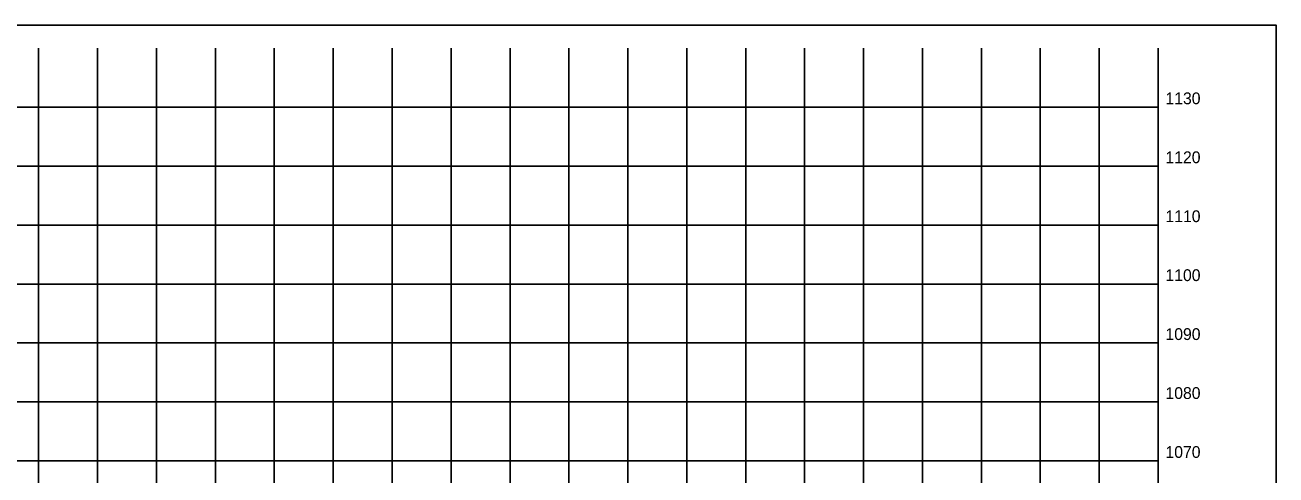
# Model space of a CAD drawing. Extents: x 1131015 to 1136271, y 133453 to 174329.
# Drawn here: x 1131298.2 to 1131510.5, y 169248.3 to 169324.6 of the extents above; entities that cross this region are included whole.
import ezdxf

# ---------------------------------------------------------------- set-up
doc = ezdxf.new("R2010")
doc.units = 0
for name, color, linetype in [('DESIGN - SHEET - Corner Text', 7, 'Continuous'), ('DESIGN - SHEET - Linework', 7, 'Continuous'), ('DESIGN - SHEET - Plot Shape', 7, 'Continuous')]:
    doc.layers.add(name, color=color, linetype=linetype)

msp = doc.modelspace()

# ---------------------------------------------------------------- linework, layer by layer
at = {"layer": 'DESIGN - SHEET - Linework'}
for p, q in [((1131300.46, 169110.66), (1131300.46, 169320.66)), ((1131310.46, 169110.66), (1131310.46, 169320.66)), ((1131320.46, 169110.66), (1131320.46, 169320.66)), ((1131330.46, 169110.66), (1131330.46, 169320.66)), ((1131340.46, 169110.66), (1131340.46, 169320.66)), ((1131350.46, 169110.66), (1131350.46, 169320.66)), ((1131360.46, 169110.66), (1131360.46, 169320.66)), ((1131370.46, 169110.66), (1131370.46, 169320.66)), ((1131380.46, 169110.66), (1131380.46, 169320.66)), ((1131390.46, 169110.66), (1131390.46, 169320.66)), ((1131400.46, 169110.66), (1131400.46, 169320.66)), ((1131410.46, 169110.66), (1131410.46, 169320.66)), ((1131420.46, 169110.66), (1131420.46, 169320.66)), ((1131430.46, 169110.66), (1131430.46, 169320.66)), ((1131440.46, 169110.66), (1131440.46, 169320.66)), ((1131450.46, 169110.66), (1131450.46, 169320.66)), ((1131460.46, 169110.66), (1131460.46, 169320.66)), ((1131470.46, 169110.66), (1131470.46, 169320.66)), ((1131480.46, 169110.66), (1131480.46, 169320.66)), ((1131190.46, 169310.66), (1131490.46, 169310.66)), ((1131190.46, 169300.66), (1131490.46, 169300.66)), ((1131190.46, 169290.66), (1131490.46, 169290.66)), ((1131190.46, 169280.66), (1131490.46, 169280.66)), ((1131190.46, 169270.66), (1131490.46, 169270.66)), ((1131190.46, 169260.66), (1131490.46, 169260.66)), ((1131190.46, 169250.66), (1131490.46, 169250.66))]:
    msp.add_line(p, q, dxfattribs=at)
msp.add_lwpolyline([(1131190.46, 169320.66), (1131190.46, 169110.66), (1131490.46, 169110.66), (1131490.46, 169320.66)], dxfattribs=at)
at = {"layer": 'DESIGN - SHEET - Plot Shape'}
msp.add_lwpolyline([(1131170.46, 169324.6), (1131510.46, 169324.6), (1131510.46, 169106.72), (1131170.46, 169106.72)], close=True, dxfattribs=at)

# ---------------------------------------------------------------- texts
at = {"layer": 'DESIGN - SHEET - Corner Text'}
for s, p in [('1130', (1131491.7, 169311.16)), ('1120', (1131491.7, 169301.16)), ('1110', (1131491.7, 169291.16)), ('1100', (1131491.7, 169281.16)), ('1090', (1131491.7, 169271.16)), ('1080', (1131491.7, 169261.16)), ('1070', (1131491.7, 169251.16))]:
    msp.add_text(s, height=2, dxfattribs=at).set_placement(p)

doc.saveas('drawing.dxf')
